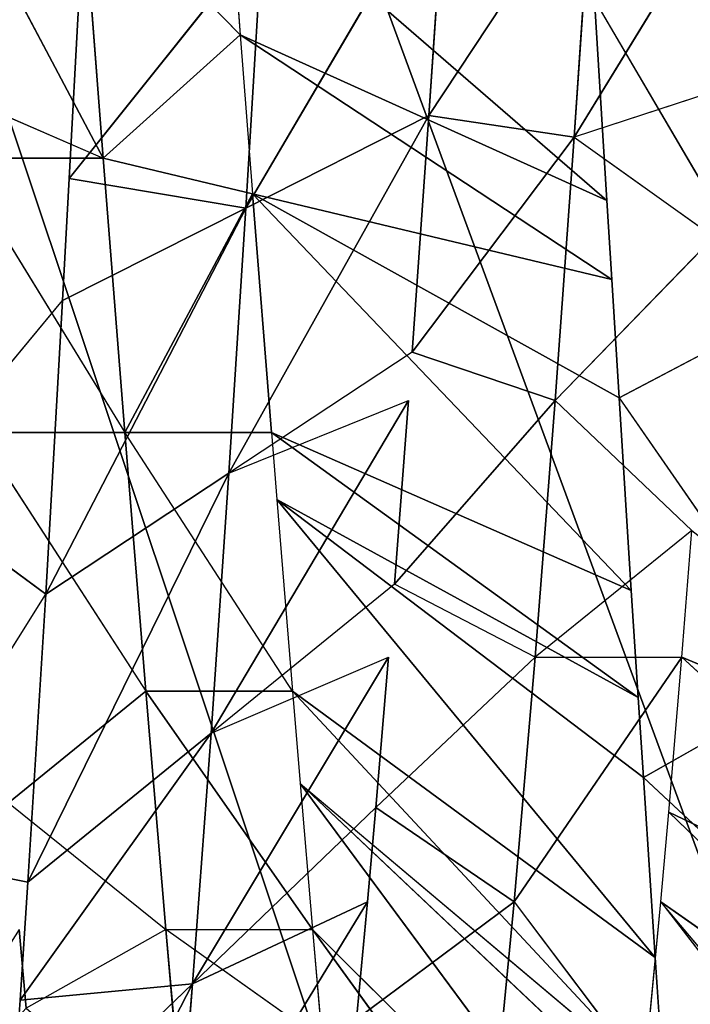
# Model space of a CAD drawing. Extents: x 0 to 40, y 0 to 81.9.
# Tile 249 of 623: x 5.9 to 6.3, y 73.9 to 74.5. Entities that reach past the tile are written whole.
import ezdxf

# ---------------------------------------------------------------- set-up
doc = ezdxf.new("R2010")
doc.units = 0
doc.header["$LTSCALE"] = 25.4
doc.layers.get('0').update_dxf_attribs({"color": 13, "linetype": 'CONTINUOUS'})

# ---------------------------------------------------------------- blocks, each defined once
blk = doc.blocks.new('ICE-TUBE-LED-S-8118_STL')
at = {"color": 0}
for p, q in [((74.29973, 16.30721, 44.26939), (74.28249, 16.22081, 44.27844)), ((74.29973, 16.30721, 44.26939), (74.4543, 16.21019, 44.19752)), ((74.51643, 16.29406, 44.17311), (74.4543, 16.21019, 44.19752)), ((74.51643, 16.29406, 44.17311), (74.62954, 16.20021, 44.1348)), ((74.90759, 16.27821, 47.54398), (74.71461, 16.17592, 47.4948)), ((74.90759, 16.27821, 47.54398), (74.71461, 16.17592, 47.4948)), ((74.75383, 16.26647, 47.50692), (74.71461, 16.17592, 47.4948)), ((74.71461, 16.26342, 47.4948), (74.55077, 16.16298, 47.43146)), ((74.71461, 16.26342, 47.4948), (74.71461, 16.17592, 47.4948)), ((74.55077, 16.25048, 47.43146), (74.39653, 16.15043, 47.35112)), ((74.55077, 16.25048, 47.43146), (74.55077, 16.16298, 47.43146)), ((73.99216, 16.24103, 44.46779), (74.22195, 16.12258, 44.53498)), ((73.99216, 16.24103, 44.46779), (74.22195, 16.12258, 44.53498)), ((74.22195, 16.12258, 44.53498), (74.1169, 16.23195, 44.37735)), ((74.21203, 16.22544, 44.31782), (74.1169, 16.23195, 44.37735)), ((74.22195, 16.12258, 44.53498), (74.1169, 16.23195, 44.37735)), ((74.32986, 16.23237, 47.30927), (74.25434, 16.13848, 47.2559)), ((74.32986, 16.23237, 47.30927), (74.39653, 16.15043, 47.35112)), ((74.25434, 16.22598, 47.2559), (74.20724, 16.22192, 47.21908)), ((74.37147, 16.11144, 44.44569), (74.21203, 16.22544, 44.31782)), ((74.28249, 16.22081, 44.27844), (74.21203, 16.22544, 44.31782)), ((74.37147, 16.11144, 44.44569), (74.21203, 16.22544, 44.31782)), ((74.22195, 16.12258, 44.53498), (74.21203, 16.22544, 44.31782)), ((74.22195, 16.12258, 44.53498), (74.21203, 16.22544, 44.31782)), ((74.25434, 16.13848, 47.2559), (74.20724, 16.22192, 47.21908)), ((74.4543, 16.21019, 44.19752), (74.28249, 16.22081, 44.27844)), ((74.52658, 16.10082, 44.37263), (74.28249, 16.22081, 44.27844)), ((74.4543, 16.21019, 44.19752), (74.28249, 16.22081, 44.27844)), ((74.52658, 16.10082, 44.37263), (74.28249, 16.22081, 44.27844)), ((74.37147, 16.11144, 44.44569), (74.28249, 16.22081, 44.27844)), ((74.37147, 16.11144, 44.44569), (74.28249, 16.22081, 44.27844)), ((74.62954, 16.20021, 44.1348), (74.4543, 16.21019, 44.19752)), ((74.68479, 16.09084, 44.316), (74.4543, 16.21019, 44.19752)), ((74.62954, 16.20021, 44.1348), (74.4543, 16.21019, 44.19752)), ((74.68479, 16.09084, 44.316), (74.4543, 16.21019, 44.19752)), ((74.52658, 16.10082, 44.37263), (74.4543, 16.21019, 44.19752)), ((74.52658, 16.10082, 44.37263), (74.4543, 16.21019, 44.19752)), ((74.62954, 16.20021, 44.1348), (74.68479, 16.09084, 44.316)), ((74.70245, 16.19626, 44.1141), (74.62954, 16.20021, 44.1348)), ((74.62954, 16.20021, 44.1348), (74.68479, 16.09084, 44.316)), ((74.70245, 16.19626, 44.1141), (74.68479, 16.09084, 44.316)), ((74.70245, 16.19626, 44.1141), (74.68479, 16.09084, 44.316)), ((74.70245, 16.19626, 44.1141), (74.84651, 16.08108, 44.27495)), ((74.80865, 16.19046, 44.08933), (74.70245, 16.19626, 44.1141)), ((74.70245, 16.19626, 44.1141), (74.84651, 16.08108, 44.27495)), ((74.88519, 16.18902, 47.53959), (74.71461, 16.17592, 47.4948)), ((74.88519, 16.18902, 47.53959), (74.71461, 16.17592, 47.4948)), ((74.88519, 16.18902, 47.53959), (74.78813, 16.09411, 47.51662)), ((74.55077, 16.16298, 47.43146), (74.71461, 16.17592, 47.4948)), ((74.55077, 16.16298, 47.43146), (74.71461, 16.17592, 47.4948)), ((74.71461, 16.17592, 47.4948), (74.69327, 16.08676, 47.48772)), ((74.71461, 16.17592, 47.4948), (74.78813, 16.09411, 47.51662)), ((74.39653, 16.06293, 47.35112), (74.55077, 16.16298, 47.43146)), ((74.55077, 16.16298, 47.43146), (74.69327, 16.08676, 47.48772)), ((74.55077, 16.16298, 47.43146), (74.69327, 16.08676, 47.48772)), ((74.55077, 16.07548, 47.43146), (74.55077, 16.16298, 47.43146)), ((74.25434, 16.13848, 47.2559), (74.39653, 16.15043, 47.35112)), ((74.25434, 16.13848, 47.2559), (74.39653, 16.15043, 47.35112)), ((74.39653, 16.15043, 47.35112), (74.25434, 16.05097, 47.2559)), ((74.39653, 16.06293, 47.35112), (74.39653, 16.15043, 47.35112)), ((74.25434, 16.13848, 47.2559), (74.12605, 16.1273, 47.14832)), ((74.25434, 16.13848, 47.2559), (74.12605, 16.1273, 47.14832)), ((74.18812, 16.04526, 47.20328), (74.25434, 16.13848, 47.2559)), ((74.25434, 16.13848, 47.2559), (74.25434, 16.05097, 47.2559)), ((74.08054, 16.13408, 44.63981), (74.27086, 16.01819, 44.73185)), ((74.22195, 16.12258, 44.53498), (74.08054, 16.13408, 44.63981)), ((74.22195, 16.12258, 44.53498), (74.08054, 16.13408, 44.63981)), ((74.08054, 16.13408, 44.63981), (74.27086, 16.01819, 44.73185)), ((74.32702, 16.0132, 44.69263), (74.22195, 16.12258, 44.53498)), ((74.22195, 16.12258, 44.53498), (74.41685, 16.0056, 44.63702)), ((74.22195, 16.12258, 44.53498), (74.41685, 16.0056, 44.63702)), ((74.22195, 16.12258, 44.53498), (74.37147, 16.11144, 44.44569)), ((74.22195, 16.12258, 44.53498), (74.27086, 16.01819, 44.73185)), ((74.22195, 16.12258, 44.53498), (74.27086, 16.01819, 44.73185)), ((74.32702, 16.0132, 44.69263), (74.22195, 16.12258, 44.53498)), ((74.22195, 16.12258, 44.53498), (74.37147, 16.11144, 44.44569)), ((74.37147, 16.11144, 44.44569), (74.41685, 16.0056, 44.63702)), ((74.56996, 15.99359, 44.56001), (74.37147, 16.11144, 44.44569)), ((74.37147, 16.11144, 44.44569), (74.52658, 16.10082, 44.37263)), ((74.56996, 15.99359, 44.56001), (74.37147, 16.11144, 44.44569)), ((74.46044, 16.00206, 44.61294), (74.37147, 16.11144, 44.44569)), ((74.37147, 16.11144, 44.44569), (74.52658, 16.10082, 44.37263)), ((74.52658, 16.10082, 44.37263), (74.56996, 15.99359, 44.56001)), ((74.74005, 15.98146, 44.49721), (74.52658, 16.10082, 44.37263)), ((74.52658, 16.10082, 44.37263), (74.68479, 16.09084, 44.316)), ((74.74005, 15.98146, 44.49721), (74.52658, 16.10082, 44.37263)), ((74.59886, 15.99144, 44.54774), (74.52658, 16.10082, 44.37263)), ((74.52658, 16.10082, 44.37263), (74.68479, 16.09084, 44.316)), ((74.68921, 15.87536, 47.88237), (74.88519, 16.10152, 47.53959)), ((74.68921, 15.87536, 47.88237), (74.88519, 16.10152, 47.53959)), ((74.88519, 16.10152, 47.53959), (74.78813, 16.09411, 47.51662)), ((74.64214, 15.87244, 47.869), (74.78813, 16.09411, 47.51662)), ((74.64214, 15.87244, 47.869), (74.78813, 16.09411, 47.51662)), ((74.68921, 15.87536, 47.88237), (74.78813, 16.09411, 47.51662)), ((74.68921, 15.87536, 47.88237), (74.78813, 16.09411, 47.51662)), ((74.78813, 16.09411, 47.51662), (74.69327, 16.08676, 47.48772)), ((74.74005, 15.98146, 44.49721), (74.68479, 16.09084, 44.316)), ((74.68479, 16.09084, 44.316), (74.88787, 15.97147, 44.45987)), ((74.74005, 15.98146, 44.49721), (74.68479, 16.09084, 44.316)), ((74.84651, 16.08108, 44.27495), (74.68479, 16.09084, 44.316)), ((74.84651, 16.08108, 44.27495), (74.68479, 16.09084, 44.316)), ((74.68479, 16.09084, 44.316), (74.88787, 15.97147, 44.45987)), ((74.45653, 15.86071, 47.80339), (74.69327, 16.08676, 47.48772)), ((74.45653, 15.86071, 47.80339), (74.69327, 16.08676, 47.48772)), ((74.69327, 16.08676, 47.48772), (74.55077, 16.07548, 47.43146)), ((74.69327, 16.08676, 47.48772), (74.55077, 16.07548, 47.43146)), ((74.57146, 15.86801, 47.8465), (74.69327, 16.08676, 47.48772)), ((74.57146, 15.86801, 47.8465), (74.69327, 16.08676, 47.48772)), ((74.64214, 15.87244, 47.869), (74.69327, 16.08676, 47.48772)), ((74.64214, 15.87244, 47.869), (74.69327, 16.08676, 47.48772)), ((74.23758, 15.84646, 47.6969), (74.51083, 16.07227, 47.41271)), ((74.23758, 15.84646, 47.6969), (74.51083, 16.07227, 47.41271)), ((74.34503, 15.85352, 47.75339), (74.51083, 16.07227, 47.41271)), ((74.34503, 15.85352, 47.75339), (74.51083, 16.07227, 47.41271)), ((74.39281, 15.85662, 47.77585), (74.55077, 16.07548, 47.43146)), ((74.39281, 15.85662, 47.77585), (74.55077, 16.07548, 47.43146)), ((74.51083, 16.07227, 47.41271), (74.39281, 15.85662, 47.77585)), ((74.51083, 16.07227, 47.41271), (74.39281, 15.85662, 47.77585)), ((74.51083, 16.07227, 47.41271), (74.39653, 16.06293, 47.35112)), ((74.45653, 15.86071, 47.80339), (74.55077, 16.07548, 47.43146)), ((74.45653, 15.86071, 47.80339), (74.55077, 16.07548, 47.43146)), ((74.55077, 16.07548, 47.43146), (74.51083, 16.07227, 47.41271)), ((74.03689, 15.83293, 47.56639), (74.34137, 16.05834, 47.31683)), ((74.03689, 15.83293, 47.56639), (74.34137, 16.05834, 47.31683)), ((74.13471, 15.83959, 47.63439), (74.34137, 16.05834, 47.31683)), ((74.15849, 15.84119, 47.64962), (74.39653, 16.06293, 47.35112)), ((74.15849, 15.84119, 47.64962), (74.39653, 16.06293, 47.35112)), ((74.34137, 16.05834, 47.31683), (74.15849, 15.84119, 47.64962)), ((74.23758, 15.84646, 47.6969), (74.39653, 16.06293, 47.35112)), ((74.23758, 15.84646, 47.6969), (74.39653, 16.06293, 47.35112)), ((74.34137, 16.05834, 47.31683), (74.25434, 16.05097, 47.2559)), ((74.39653, 16.06293, 47.35112), (74.34137, 16.05834, 47.31683)), ((73.9445, 15.82651, 47.49346), (74.25434, 16.05097, 47.2559)), ((73.9445, 15.82651, 47.49346), (74.25434, 16.05097, 47.2559)), ((74.03689, 15.83293, 47.56639), (74.25434, 16.05097, 47.2559)), ((74.03689, 15.83293, 47.56639), (74.25434, 16.05097, 47.2559)), ((74.25434, 16.05097, 47.2559), (74.18812, 16.04526, 47.20328)), ((74.27086, 15.93069, 44.73185), (74.20082, 16.02471, 44.78617)), ((74.20082, 16.02471, 44.78617), (74.27086, 16.01819, 44.73185)), ((74.27086, 16.01819, 44.73185), (74.32702, 16.0132, 44.69263)), ((74.32702, 16.0132, 44.69263), (74.27086, 15.93069, 44.73185)), ((74.32702, 16.0132, 44.69263), (74.41685, 15.9181, 44.63702)), ((74.32702, 16.0132, 44.69263), (74.41685, 16.0056, 44.63702)), ((74.41685, 15.9181, 44.63702), (74.46044, 16.00206, 44.61294)), ((74.56996, 15.90609, 44.56001), (74.46044, 16.00206, 44.61294)), ((74.46044, 16.00206, 44.61294), (74.56996, 15.99359, 44.56001)), ((74.59886, 15.99144, 44.54774), (74.56996, 15.90609, 44.56001)), ((74.59886, 15.99144, 44.54774), (74.72708, 15.89485, 44.50122)), ((74.59886, 15.99144, 44.54774), (74.72708, 15.89485, 44.50122)), ((74.59886, 15.99144, 44.54774), (74.74005, 15.98146, 44.49721)), ((74.59886, 15.99144, 44.54774), (74.74005, 15.98146, 44.49721)), ((74.72708, 15.89485, 44.50122), (74.74005, 15.98146, 44.49721)), ((74.72708, 15.89485, 44.50122), (74.74005, 15.98146, 44.49721)), ((74.88787, 15.88397, 44.45987), (74.74005, 15.98146, 44.49721)), ((74.74005, 15.98146, 44.49721), (74.88787, 15.97147, 44.45987)), ((74.88787, 15.88397, 44.45987), (74.74005, 15.98146, 44.49721)), ((74.74005, 15.98146, 44.49721), (74.88787, 15.97147, 44.45987)), ((74.13501, 15.94366, 44.84338), (74.27086, 15.93069, 44.73185)), ((74.13501, 15.94366, 44.84338), (74.27086, 15.93069, 44.73185)), ((74.27086, 15.93069, 44.73185), (74.16769, 15.85291, 44.81417)), ((74.41685, 15.9181, 44.63702), (74.27086, 15.93069, 44.73185)), ((74.41685, 15.9181, 44.63702), (74.27086, 15.93069, 44.73185)), ((74.27086, 15.93069, 44.73185), (74.41685, 15.8306, 44.63702)), ((74.49245, 15.82453, 44.59639), (74.41685, 15.9181, 44.63702)), ((74.41685, 15.9181, 44.63702), (74.56996, 15.90609, 44.56001)), ((74.41685, 15.9181, 44.63702), (74.41685, 15.8306, 44.63702)), ((74.41685, 15.9181, 44.63702), (74.56996, 15.90609, 44.56001)), ((74.49245, 15.82453, 44.59639), (74.56996, 15.90609, 44.56001)), ((74.72708, 15.89485, 44.50122), (74.56996, 15.90609, 44.56001)), ((74.72708, 15.89485, 44.50122), (74.56996, 15.90609, 44.56001)), ((74.56996, 15.90609, 44.56001), (74.66758, 15.81149, 44.52125)), ((74.72708, 15.89485, 44.50122), (74.66758, 15.81149, 44.52125)), ((74.88787, 15.79647, 44.45987), (74.72708, 15.89485, 44.50122)), ((74.72708, 15.89485, 44.50122), (74.88787, 15.88397, 44.45987)), ((74.88787, 15.79647, 44.45987), (74.72708, 15.89485, 44.50122)), ((74.75642, 15.80536, 44.49232), (74.72708, 15.89485, 44.50122)), ((74.72708, 15.89485, 44.50122), (74.88787, 15.88397, 44.45987)), ((74.80905, 15.88273, 47.91075), (74.64212, 15.78494, 47.869)), ((74.80905, 15.88273, 47.91075), (74.68921, 15.87536, 47.88237)), ((74.64214, 15.87244, 47.869), (74.57146, 15.86801, 47.8465)), ((74.68921, 15.87536, 47.88237), (74.64214, 15.87244, 47.869)), ((74.57146, 15.86801, 47.8465), (74.43256, 15.77168, 47.79335)), ((74.57146, 15.86801, 47.8465), (74.45653, 15.86071, 47.80339)), ((74.57146, 15.86801, 47.8465), (74.61618, 15.78332, 47.86108)), ((74.45653, 15.86071, 47.80339), (74.39281, 15.85662, 47.77585)), ((74.16769, 15.85291, 44.81417), (74.27086, 15.84319, 44.73185)), ((74.34503, 15.85352, 47.75339), (74.23758, 15.84646, 47.6969)), ((74.34503, 15.85352, 47.75339), (74.258, 15.76031, 47.7083)), ((74.39281, 15.85662, 47.77585), (74.34503, 15.85352, 47.75339)), ((74.34503, 15.85352, 47.75339), (74.39281, 15.76912, 47.77585)), ((74.23758, 15.84646, 47.6969), (74.15849, 15.84119, 47.64962)), ((74.27086, 15.84319, 44.73185), (73.99216, 15.62853, 44.46779)), ((74.01427, 15.62687, 44.45065), (74.27086, 15.84319, 44.73185)), ((74.11359, 15.61968, 44.37955), (74.27086, 15.84319, 44.73185)), ((74.11359, 15.61968, 44.37955), (74.27086, 15.84319, 44.73185)), ((74.27086, 15.84319, 44.73185), (74.32436, 15.83843, 44.6944)), ((74.11359, 15.61968, 44.37955), (74.32436, 15.83843, 44.6944)), ((74.11359, 15.61968, 44.37955), (74.32436, 15.83843, 44.6944)), ((74.21647, 15.61264, 44.31523), (74.32436, 15.83843, 44.6944)), ((74.21647, 15.61264, 44.31523), (74.32436, 15.83843, 44.6944)), ((74.32436, 15.83843, 44.6944), (74.41685, 15.8306, 44.63702)), ((74.21647, 15.61264, 44.31523), (74.41685, 15.8306, 44.63702)), ((74.21647, 15.61264, 44.31523), (74.41685, 15.8306, 44.63702)), ((74.32222, 15.60578, 44.25789), (74.41685, 15.8306, 44.63702)), ((74.32222, 15.60578, 44.25789), (74.41685, 15.8306, 44.63702)), ((74.41685, 15.8306, 44.63702), (74.49245, 15.82453, 44.59639))]:
    blk.add_line(p, q, dxfattribs=at)
mesh = blk.add_polyface(dxfattribs=at)
corners = [(81.99833, 18.65613, 0), (32.39832, 18.53461, 0), (32.39832, 18.65613, 0), (33.41051, 17.76106, 0), (34.4478, 16.85461, 0), (35.42089, 15.87956, 0), (36.32527, 14.84046, 0), (37.15673, 13.74214, 0), (37.91139, 12.58971, 0), (38.58575, 11.38851, 0), (39.17668, 10.14416, 0), (39.68142, 8.86242, 0), (40.09764, 7.54925, 0), (40.42338, 6.21078, 0), (40.65715, 4.85321, 0), (40.79784, 3.48288, 0), (40.84481, 2.10613, 0), (81.99833, -14.44387, 0), (33.41051, -13.5488, 0), (32.39832, -14.44387, 0), (32.39832, -14.32234, 0), (34.4478, -12.64234, 0), (35.42089, -11.6673, 0), (36.32527, -10.6282, 0), (37.15673, -9.52987, 0), (37.91139, -8.37744, 0), (38.58575, -7.17625, 0), (39.17668, -5.93189, 0), (39.68142, -4.65015, 0), (40.09764, -3.33699, 0), (40.42338, -1.99851, 0), (40.65715, -0.64095, 0), (40.79784, 0.72939, 0)]
mesh.append_faces([[corners[k] for k in face] for face in [(0, 1, 2), (18, 19, 20)]], dxfattribs={"vtx0": -1, "color": 0})
mesh.append_faces([[corners[k] for k in face] for face in [(1, 0, 3), (3, 0, 4), (4, 0, 5), (5, 0, 6), (6, 0, 7), (7, 0, 8), (8, 0, 9), (9, 0, 10), (10, 0, 11), (11, 0, 12), (12, 0, 13), (13, 0, 14), (14, 0, 15), (15, 0, 16), (19, 18, 17)]], dxfattribs={"vtx0": -1, "vtx1": -1, "color": 0})
mesh.append_faces([[corners[k] for k in face] for face in [(16, 0, 17), (17, 18, 21), (17, 21, 22), (17, 22, 23), (17, 23, 24), (17, 24, 25), (17, 25, 26), (17, 26, 27), (17, 27, 28), (17, 28, 29), (17, 29, 30), (17, 30, 31), (17, 31, 32), (17, 32, 16)]], dxfattribs={"vtx0": -1, "vtx2": -1, "color": 0})
mesh = blk.add_polyface(dxfattribs=at)
corners = [(81.99833, -14.44387, 92), (32.39832, -14.32234, 92), (32.39832, -14.44387, 92), (33.41051, -13.5488, 92), (34.4478, -12.64234, 92), (35.42089, -11.6673, 92), (36.32527, -10.6282, 92), (37.15673, -9.52987, 92), (37.91139, -8.37744, 92), (38.58575, -7.17625, 92), (39.17668, -5.93189, 92), (39.68142, -4.65015, 92), (40.09764, -3.33699, 92), (40.42338, -1.99851, 92), (40.65715, -0.64095, 92), (40.79784, 0.72939, 92), (40.84481, 2.10613, 92), (33.41051, 17.76106, 92), (32.39832, 18.65613, 92), (32.39832, 18.53461, 92), (81.99833, 18.65613, 92), (34.4478, 16.85461, 92), (35.42089, 15.87956, 92), (36.32527, 14.84046, 92), (37.15673, 13.74214, 92), (37.91139, 12.58971, 92), (38.58575, 11.38851, 92), (39.17668, 10.14416, 92), (39.68142, 8.86242, 92), (40.09764, 7.54925, 92), (40.42338, 6.21078, 92), (40.65715, 4.85321, 92), (40.79784, 3.48288, 92)]
mesh.append_faces([[corners[k] for k in face] for face in [(0, 1, 2), (17, 18, 19)]], dxfattribs={"vtx0": -1, "color": 0})
mesh.append_faces([[corners[k] for k in face] for face in [(1, 0, 3), (3, 0, 4), (4, 0, 5), (5, 0, 6), (6, 0, 7), (7, 0, 8), (8, 0, 9), (9, 0, 10), (10, 0, 11), (11, 0, 12), (12, 0, 13), (13, 0, 14), (14, 0, 15), (15, 0, 16), (18, 17, 20), (20, 16, 0)]], dxfattribs={"vtx0": -1, "vtx1": -1, "color": 0})
mesh.append_faces([[corners[k] for k in face] for face in [(20, 17, 21), (20, 21, 22), (20, 22, 23), (20, 23, 24), (20, 24, 25), (20, 25, 26), (20, 26, 27), (20, 27, 28), (20, 28, 29), (20, 29, 30), (20, 30, 31), (20, 31, 32), (20, 32, 16)]], dxfattribs={"vtx0": -1, "vtx2": -1, "color": 0})
mesh = blk.add_polyface(dxfattribs=at)
corners = [(82.19833, -12.64387, 2), (64.19833, 16.85613, 2), (64.19833, -12.64387, 2), (82.19833, 16.85613, 2)]
mesh.append_faces([[corners[k] for k in face] for face in [(0, 1, 2), (1, 0, 3)]], dxfattribs={"vtx0": -1, "color": 0})
mesh = blk.add_polyface(dxfattribs=at)
corners = [(64.19833, 16.85613, 90), (82.19833, -12.64387, 90), (64.19833, -12.64387, 90), (82.19833, 16.85613, 90)]
mesh.append_faces([[corners[k] for k in face] for face in [(0, 1, 2), (1, 0, 3)]], dxfattribs={"vtx0": -1, "color": 0})
mesh = blk.add_polyface(dxfattribs=at)
corners = [(74.08774, 16.3313, 47.36607), (74.20724, 16.22192, 47.21908), (74.25434, 16.22598, 47.2559)]
mesh.append_faces([[corners[k] for k in face] for face in [(0, 1, 2)]], dxfattribs={"color": 0})
mesh = blk.add_polyface(dxfattribs=at)
corners = [(74.4543, 16.21019, 44.19752), (74.28249, 16.22081, 44.27844), (74.29973, 16.30721, 44.26939)]
mesh.append_faces([[corners[k] for k in face] for face in [(0, 1, 2)]], dxfattribs={"color": 0})
mesh = blk.add_polyface(dxfattribs=at)
corners = [(74.62954, 16.20021, 44.1348), (74.4543, 16.21019, 44.19752), (74.51643, 16.29406, 44.17311)]
mesh.append_faces([[corners[k] for k in face] for face in [(0, 1, 2)]], dxfattribs={"color": 0})
mesh = blk.add_polyface(dxfattribs=at)
corners = [(74.90759, 16.27821, 47.54398), (74.71461, 16.17592, 47.4948), (74.88519, 16.18902, 47.53959)]
mesh.append_faces([[corners[k] for k in face] for face in [(0, 1, 2)]], dxfattribs={"color": 0})
mesh = blk.add_polyface(dxfattribs=at)
corners = [(74.90759, 16.27821, 47.54398), (74.75383, 16.26647, 47.50692), (74.71461, 16.17592, 47.4948)]
mesh.append_faces([[corners[k] for k in face] for face in [(0, 1, 2)]], dxfattribs={"color": 0})
mesh = blk.add_polyface(dxfattribs=at)
corners = [(74.71461, 16.26342, 47.4948), (74.55077, 16.16298, 47.43146), (74.71461, 16.17592, 47.4948)]
mesh.append_faces([[corners[k] for k in face] for face in [(0, 1, 2)]], dxfattribs={"color": 0})
mesh = blk.add_polyface(dxfattribs=at)
corners = [(74.55077, 16.16298, 47.43146), (74.39653, 16.15043, 47.35112), (74.39653, 16.06293, 47.35112), (74.55077, 16.25048, 47.43146)]
mesh.append_faces([[corners[k] for k in face] for face in [(0, 1, 2), (1, 0, 3)]], dxfattribs={"vtx0": -1, "color": 0})
mesh = blk.add_polyface(dxfattribs=at)
corners = [(74.08054, 16.13408, 44.63981), (73.99216, 16.24103, 44.46779), (74.22195, 16.12258, 44.53498)]
mesh.append_faces([[corners[k] for k in face] for face in [(0, 1, 2)]], dxfattribs={"color": 0})
mesh = blk.add_polyface(dxfattribs=at)
corners = [(74.22195, 16.12258, 44.53498), (73.99216, 16.24103, 44.46779), (74.1169, 16.23195, 44.37735)]
mesh.append_faces([[corners[k] for k in face] for face in [(0, 1, 2)]], dxfattribs={"color": 0})
mesh = blk.add_polyface(dxfattribs=at)
corners = [(74.22195, 16.12258, 44.53498), (74.1169, 16.23195, 44.37735), (74.21203, 16.22544, 44.31782)]
mesh.append_faces([[corners[k] for k in face] for face in [(0, 1, 2)]], dxfattribs={"color": 0})
mesh = blk.add_polyface(dxfattribs=at)
corners = [(74.39653, 16.15043, 47.35112), (74.32986, 16.23237, 47.30927), (74.25434, 16.13848, 47.2559)]
mesh.append_faces([[corners[k] for k in face] for face in [(0, 1, 2)]], dxfattribs={"color": 0})
mesh = blk.add_polyface(dxfattribs=at)
corners = [(74.37147, 16.11144, 44.44569), (74.21203, 16.22544, 44.31782), (74.28249, 16.22081, 44.27844)]
mesh.append_faces([[corners[k] for k in face] for face in [(0, 1, 2)]], dxfattribs={"color": 0})
mesh = blk.add_polyface(dxfattribs=at)
corners = [(74.22195, 16.12258, 44.53498), (74.21203, 16.22544, 44.31782), (74.37147, 16.11144, 44.44569)]
mesh.append_faces([[corners[k] for k in face] for face in [(0, 1, 2)]], dxfattribs={"color": 0})
mesh = blk.add_polyface(dxfattribs=at)
corners = [(74.25434, 16.13848, 47.2559), (74.20724, 16.22192, 47.21908), (74.12605, 16.1273, 47.14832)]
mesh.append_faces([[corners[k] for k in face] for face in [(0, 1, 2)]], dxfattribs={"color": 0})
mesh = blk.add_polyface(dxfattribs=at)
corners = [(74.52658, 16.10082, 44.37263), (74.28249, 16.22081, 44.27844), (74.4543, 16.21019, 44.19752)]
mesh.append_faces([[corners[k] for k in face] for face in [(0, 1, 2)]], dxfattribs={"color": 0})
mesh = blk.add_polyface(dxfattribs=at)
corners = [(74.37147, 16.11144, 44.44569), (74.28249, 16.22081, 44.27844), (74.52658, 16.10082, 44.37263)]
mesh.append_faces([[corners[k] for k in face] for face in [(0, 1, 2)]], dxfattribs={"color": 0})
mesh = blk.add_polyface(dxfattribs=at)
corners = [(74.68479, 16.09084, 44.316), (74.4543, 16.21019, 44.19752), (74.62954, 16.20021, 44.1348)]
mesh.append_faces([[corners[k] for k in face] for face in [(0, 1, 2)]], dxfattribs={"color": 0})
mesh = blk.add_polyface(dxfattribs=at)
corners = [(74.52658, 16.10082, 44.37263), (74.4543, 16.21019, 44.19752), (74.68479, 16.09084, 44.316)]
mesh.append_faces([[corners[k] for k in face] for face in [(0, 1, 2)]], dxfattribs={"color": 0})
mesh = blk.add_polyface(dxfattribs=at)
corners = [(74.68479, 16.09084, 44.316), (74.62954, 16.20021, 44.1348), (74.70245, 16.19626, 44.1141)]
mesh.append_faces([[corners[k] for k in face] for face in [(0, 1, 2)]], dxfattribs={"color": 0})
mesh = blk.add_polyface(dxfattribs=at)
corners = [(74.68479, 16.09084, 44.316), (74.70245, 16.19626, 44.1141), (74.84651, 16.08108, 44.27495)]
mesh.append_faces([[corners[k] for k in face] for face in [(0, 1, 2)]], dxfattribs={"color": 0})
mesh = blk.add_polyface(dxfattribs=at)
corners = [(74.84651, 16.08108, 44.27495), (74.70245, 16.19626, 44.1141), (74.80865, 16.19046, 44.08933)]
mesh.append_faces([[corners[k] for k in face] for face in [(0, 1, 2)]], dxfattribs={"color": 0})
mesh = blk.add_polyface(dxfattribs=at)
corners = [(74.88519, 16.18902, 47.53959), (74.71461, 16.17592, 47.4948), (74.78813, 16.09411, 47.51662)]
mesh.append_faces([[corners[k] for k in face] for face in [(0, 1, 2)]], dxfattribs={"color": 0})
mesh = blk.add_polyface(dxfattribs=at)
corners = [(74.71461, 16.17592, 47.4948), (74.55077, 16.16298, 47.43146), (74.69327, 16.08676, 47.48772)]
mesh.append_faces([[corners[k] for k in face] for face in [(0, 1, 2)]], dxfattribs={"color": 0})
mesh = blk.add_polyface(dxfattribs=at)
corners = [(74.69327, 16.08676, 47.48772), (74.55077, 16.16298, 47.43146), (74.55077, 16.07548, 47.43146)]
mesh.append_faces([[corners[k] for k in face] for face in [(0, 1, 2)]], dxfattribs={"color": 0})
mesh = blk.add_polyface(dxfattribs=at)
corners = [(74.39653, 16.15043, 47.35112), (74.25434, 16.13848, 47.2559), (74.25434, 16.05097, 47.2559)]
mesh.append_faces([[corners[k] for k in face] for face in [(0, 1, 2)]], dxfattribs={"color": 0})
mesh = blk.add_polyface(dxfattribs=at)
corners = [(74.25434, 16.13848, 47.2559), (74.12605, 16.1273, 47.14832), (74.18812, 16.04526, 47.20328)]
mesh.append_faces([[corners[k] for k in face] for face in [(0, 1, 2)]], dxfattribs={"color": 0})
mesh = blk.add_polyface(dxfattribs=at)
corners = [(74.20082, 16.02471, 44.78617), (74.08054, 16.13408, 44.63981), (74.27086, 16.01819, 44.73185)]
mesh.append_faces([[corners[k] for k in face] for face in [(0, 1, 2)]], dxfattribs={"color": 0})
mesh = blk.add_polyface(dxfattribs=at)
corners = [(74.27086, 16.01819, 44.73185), (74.08054, 16.13408, 44.63981), (74.22195, 16.12258, 44.53498)]
mesh.append_faces([[corners[k] for k in face] for face in [(0, 1, 2)]], dxfattribs={"color": 0})
mesh = blk.add_polyface(dxfattribs=at)
corners = [(74.32702, 16.0132, 44.69263), (74.22195, 16.12258, 44.53498), (74.41685, 16.0056, 44.63702)]
mesh.append_faces([[corners[k] for k in face] for face in [(0, 1, 2)]], dxfattribs={"color": 0})
mesh = blk.add_polyface(dxfattribs=at)
corners = [(74.41685, 16.0056, 44.63702), (74.22195, 16.12258, 44.53498), (74.37147, 16.11144, 44.44569)]
mesh.append_faces([[corners[k] for k in face] for face in [(0, 1, 2)]], dxfattribs={"color": 0})
mesh = blk.add_polyface(dxfattribs=at)
corners = [(74.27086, 16.01819, 44.73185), (74.22195, 16.12258, 44.53498), (74.32702, 16.0132, 44.69263)]
mesh.append_faces([[corners[k] for k in face] for face in [(0, 1, 2)]], dxfattribs={"color": 0})
mesh = blk.add_polyface(dxfattribs=at)
corners = [(74.56996, 15.99359, 44.56001), (74.37147, 16.11144, 44.44569), (74.52658, 16.10082, 44.37263)]
mesh.append_faces([[corners[k] for k in face] for face in [(0, 1, 2)]], dxfattribs={"color": 0})
mesh = blk.add_polyface(dxfattribs=at)
corners = [(74.46044, 16.00206, 44.61294), (74.37147, 16.11144, 44.44569), (74.56996, 15.99359, 44.56001)]
mesh.append_faces([[corners[k] for k in face] for face in [(0, 1, 2)]], dxfattribs={"color": 0})
mesh = blk.add_polyface(dxfattribs=at)
corners = [(74.74005, 15.98146, 44.49721), (74.52658, 16.10082, 44.37263), (74.68479, 16.09084, 44.316)]
mesh.append_faces([[corners[k] for k in face] for face in [(0, 1, 2)]], dxfattribs={"color": 0})
mesh = blk.add_polyface(dxfattribs=at)
corners = [(74.59886, 15.99144, 44.54774), (74.52658, 16.10082, 44.37263), (74.74005, 15.98146, 44.49721)]
mesh.append_faces([[corners[k] for k in face] for face in [(0, 1, 2)]], dxfattribs={"color": 0})
mesh = blk.add_polyface(dxfattribs=at)
corners = [(74.68921, 15.87536, 47.88237), (74.88519, 16.10152, 47.53959), (74.78813, 16.09411, 47.51662)]
mesh.append_faces([[corners[k] for k in face] for face in [(0, 1, 2)]], dxfattribs={"color": 0})
mesh = blk.add_polyface(dxfattribs=at)
corners = [(74.80905, 15.88273, 47.91075), (74.88519, 16.10152, 47.53959), (74.68921, 15.87536, 47.88237)]
mesh.append_faces([[corners[k] for k in face] for face in [(0, 1, 2)]], dxfattribs={"color": 0})
mesh = blk.add_polyface(dxfattribs=at)
corners = [(74.64214, 15.87244, 47.869), (74.78813, 16.09411, 47.51662), (74.69327, 16.08676, 47.48772)]
mesh.append_faces([[corners[k] for k in face] for face in [(0, 1, 2)]], dxfattribs={"color": 0})
mesh = blk.add_polyface(dxfattribs=at)
corners = [(74.68921, 15.87536, 47.88237), (74.78813, 16.09411, 47.51662), (74.64214, 15.87244, 47.869)]
mesh.append_faces([[corners[k] for k in face] for face in [(0, 1, 2)]], dxfattribs={"color": 0})
mesh = blk.add_polyface(dxfattribs=at)
corners = [(74.74005, 15.98146, 44.49721), (74.68479, 16.09084, 44.316), (74.88787, 15.97147, 44.45987)]
mesh.append_faces([[corners[k] for k in face] for face in [(0, 1, 2)]], dxfattribs={"color": 0})
mesh = blk.add_polyface(dxfattribs=at)
corners = [(74.88787, 15.97147, 44.45987), (74.68479, 16.09084, 44.316), (74.84651, 16.08108, 44.27495)]
mesh.append_faces([[corners[k] for k in face] for face in [(0, 1, 2)]], dxfattribs={"color": 0})
mesh = blk.add_polyface(dxfattribs=at)
corners = [(74.45653, 15.86071, 47.80339), (74.69327, 16.08676, 47.48772), (74.55077, 16.07548, 47.43146)]
mesh.append_faces([[corners[k] for k in face] for face in [(0, 1, 2)]], dxfattribs={"color": 0})
mesh = blk.add_polyface(dxfattribs=at)
corners = [(74.57146, 15.86801, 47.8465), (74.69327, 16.08676, 47.48772), (74.45653, 15.86071, 47.80339)]
mesh.append_faces([[corners[k] for k in face] for face in [(0, 1, 2)]], dxfattribs={"color": 0})
mesh = blk.add_polyface(dxfattribs=at)
corners = [(74.64214, 15.87244, 47.869), (74.69327, 16.08676, 47.48772), (74.57146, 15.86801, 47.8465)]
mesh.append_faces([[corners[k] for k in face] for face in [(0, 1, 2)]], dxfattribs={"color": 0})
mesh = blk.add_polyface(dxfattribs=at)
corners = [(74.23758, 15.84646, 47.6969), (74.51083, 16.07227, 47.41271), (74.39653, 16.06293, 47.35112)]
mesh.append_faces([[corners[k] for k in face] for face in [(0, 1, 2)]], dxfattribs={"color": 0})
mesh = blk.add_polyface(dxfattribs=at)
corners = [(74.34503, 15.85352, 47.75339), (74.51083, 16.07227, 47.41271), (74.23758, 15.84646, 47.6969)]
mesh.append_faces([[corners[k] for k in face] for face in [(0, 1, 2)]], dxfattribs={"color": 0})
mesh = blk.add_polyface(dxfattribs=at)
corners = [(74.39281, 15.85662, 47.77585), (74.51083, 16.07227, 47.41271), (74.34503, 15.85352, 47.75339)]
mesh.append_faces([[corners[k] for k in face] for face in [(0, 1, 2)]], dxfattribs={"color": 0})
mesh = blk.add_polyface(dxfattribs=at)
corners = [(74.39281, 15.85662, 47.77585), (74.55077, 16.07548, 47.43146), (74.51083, 16.07227, 47.41271)]
mesh.append_faces([[corners[k] for k in face] for face in [(0, 1, 2)]], dxfattribs={"color": 0})
mesh = blk.add_polyface(dxfattribs=at)
corners = [(74.45653, 15.86071, 47.80339), (74.55077, 16.07548, 47.43146), (74.39281, 15.85662, 47.77585)]
mesh.append_faces([[corners[k] for k in face] for face in [(0, 1, 2)]], dxfattribs={"color": 0})
mesh = blk.add_polyface(dxfattribs=at)
corners = [(74.03689, 15.83293, 47.56639), (74.34137, 16.05834, 47.31683), (74.25434, 16.05097, 47.2559)]
mesh.append_faces([[corners[k] for k in face] for face in [(0, 1, 2)]], dxfattribs={"color": 0})
mesh = blk.add_polyface(dxfattribs=at)
corners = [(74.13471, 15.83959, 47.63439), (74.34137, 16.05834, 47.31683), (74.03689, 15.83293, 47.56639)]
mesh.append_faces([[corners[k] for k in face] for face in [(0, 1, 2)]], dxfattribs={"color": 0})
mesh = blk.add_polyface(dxfattribs=at)
corners = [(74.15849, 15.84119, 47.64962), (74.39653, 16.06293, 47.35112), (74.34137, 16.05834, 47.31683)]
mesh.append_faces([[corners[k] for k in face] for face in [(0, 1, 2)]], dxfattribs={"color": 0})
mesh = blk.add_polyface(dxfattribs=at)
corners = [(74.23758, 15.84646, 47.6969), (74.39653, 16.06293, 47.35112), (74.15849, 15.84119, 47.64962)]
mesh.append_faces([[corners[k] for k in face] for face in [(0, 1, 2)]], dxfattribs={"color": 0})
mesh = blk.add_polyface(dxfattribs=at)
corners = [(73.9445, 15.82651, 47.49346), (74.25434, 16.05097, 47.2559), (74.18812, 16.04526, 47.20328)]
mesh.append_faces([[corners[k] for k in face] for face in [(0, 1, 2)]], dxfattribs={"color": 0})
mesh = blk.add_polyface(dxfattribs=at)
corners = [(74.03689, 15.83293, 47.56639), (74.25434, 16.05097, 47.2559), (73.9445, 15.82651, 47.49346)]
mesh.append_faces([[corners[k] for k in face] for face in [(0, 1, 2)]], dxfattribs={"color": 0})
mesh = blk.add_polyface(dxfattribs=at)
corners = [(74.27086, 15.93069, 44.73185), (74.13501, 15.94366, 44.84338), (74.20082, 16.02471, 44.78617)]
mesh.append_faces([[corners[k] for k in face] for face in [(0, 1, 2)]], dxfattribs={"color": 0})
mesh = blk.add_polyface(dxfattribs=at)
corners = [(74.41685, 15.9181, 44.63702), (74.27086, 15.93069, 44.73185), (74.32702, 16.0132, 44.69263)]
mesh.append_faces([[corners[k] for k in face] for face in [(0, 1, 2)]], dxfattribs={"color": 0})
mesh = blk.add_polyface(dxfattribs=at)
corners = [(74.56996, 15.90609, 44.56001), (74.41685, 15.9181, 44.63702), (74.46044, 16.00206, 44.61294)]
mesh.append_faces([[corners[k] for k in face] for face in [(0, 1, 2)]], dxfattribs={"color": 0})
mesh = blk.add_polyface(dxfattribs=at)
corners = [(74.72708, 15.89485, 44.50122), (74.56996, 15.90609, 44.56001), (74.59886, 15.99144, 44.54774)]
mesh.append_faces([[corners[k] for k in face] for face in [(0, 1, 2)]], dxfattribs={"color": 0})
mesh = blk.add_polyface(dxfattribs=at)
corners = [(74.74005, 15.98146, 44.49721), (74.72708, 15.89485, 44.50122), (74.59886, 15.99144, 44.54774)]
mesh.append_faces([[corners[k] for k in face] for face in [(0, 1, 2)]], dxfattribs={"color": 0})
mesh = blk.add_polyface(dxfattribs=at)
corners = [(74.88787, 15.88397, 44.45987), (74.72708, 15.89485, 44.50122), (74.74005, 15.98146, 44.49721)]
mesh.append_faces([[corners[k] for k in face] for face in [(0, 1, 2)]], dxfattribs={"color": 0})
mesh = blk.add_polyface(dxfattribs=at)
corners = [(74.88787, 15.88397, 44.45987), (74.74005, 15.98146, 44.49721), (74.88787, 15.97147, 44.45987)]
mesh.append_faces([[corners[k] for k in face] for face in [(0, 1, 2)]], dxfattribs={"color": 0})
mesh = blk.add_polyface(dxfattribs=at)
corners = [(74.27086, 15.93069, 44.73185), (74.16769, 15.85291, 44.81417), (74.13501, 15.94366, 44.84338)]
mesh.append_faces([[corners[k] for k in face] for face in [(0, 1, 2)]], dxfattribs={"color": 0})
mesh = blk.add_polyface(dxfattribs=at)
corners = [(74.41685, 15.8306, 44.63702), (74.27086, 15.93069, 44.73185), (74.41685, 15.9181, 44.63702)]
mesh.append_faces([[corners[k] for k in face] for face in [(0, 1, 2)]], dxfattribs={"color": 0})
mesh = blk.add_polyface(dxfattribs=at)
corners = [(74.56996, 15.90609, 44.56001), (74.49245, 15.82453, 44.59639), (74.41685, 15.9181, 44.63702)]
mesh.append_faces([[corners[k] for k in face] for face in [(0, 1, 2)]], dxfattribs={"color": 0})
mesh = blk.add_polyface(dxfattribs=at)
corners = [(74.72708, 15.89485, 44.50122), (74.66758, 15.81149, 44.52125), (74.56996, 15.90609, 44.56001)]
mesh.append_faces([[corners[k] for k in face] for face in [(0, 1, 2)]], dxfattribs={"color": 0})
mesh = blk.add_polyface(dxfattribs=at)
corners = [(74.88787, 15.79647, 44.45987), (74.72708, 15.89485, 44.50122), (74.88787, 15.88397, 44.45987)]
mesh.append_faces([[corners[k] for k in face] for face in [(0, 1, 2)]], dxfattribs={"color": 0})
mesh = blk.add_polyface(dxfattribs=at)
corners = [(74.88787, 15.79647, 44.45987), (74.75642, 15.80536, 44.49232), (74.72708, 15.89485, 44.50122)]
mesh.append_faces([[corners[k] for k in face] for face in [(0, 1, 2)]], dxfattribs={"color": 0})
mesh = blk.add_polyface(dxfattribs=at)
corners = [(74.80905, 15.88273, 47.91075), (74.64212, 15.78494, 47.869), (74.80625, 15.79506, 47.91018)]
mesh.append_faces([[corners[k] for k in face] for face in [(0, 1, 2)]], dxfattribs={"color": 0})
mesh = blk.add_polyface(dxfattribs=at)
corners = [(74.61618, 15.78332, 47.86108), (74.57146, 15.86801, 47.8465), (74.43256, 15.77168, 47.79335)]
mesh.append_faces([[corners[k] for k in face] for face in [(0, 1, 2)]], dxfattribs={"color": 0})
mesh = blk.add_polyface(dxfattribs=at)
corners = [(74.16769, 15.85291, 44.81417), (74.27086, 15.84319, 44.73185), (73.99216, 15.62853, 44.46779)]
mesh.append_faces([[corners[k] for k in face] for face in [(0, 1, 2)]], dxfattribs={"color": 0})
mesh = blk.add_polyface(dxfattribs=at)
corners = [(74.39281, 15.76912, 47.77585), (74.34503, 15.85352, 47.75339), (74.258, 15.76031, 47.7083)]
mesh.append_faces([[corners[k] for k in face] for face in [(0, 1, 2)]], dxfattribs={"color": 0})
mesh = blk.add_polyface(dxfattribs=at)
corners = [(74.27086, 15.84319, 44.73185), (74.11359, 15.61968, 44.37955), (74.01427, 15.62687, 44.45065)]
mesh.append_faces([[corners[k] for k in face] for face in [(0, 1, 2)]], dxfattribs={"color": 0})
mesh = blk.add_polyface(dxfattribs=at)
corners = [(74.27086, 15.84319, 44.73185), (74.32436, 15.83843, 44.6944), (74.11359, 15.61968, 44.37955)]
mesh.append_faces([[corners[k] for k in face] for face in [(0, 1, 2)]], dxfattribs={"color": 0})
mesh = blk.add_polyface(dxfattribs=at)
corners = [(74.32436, 15.83843, 44.6944), (74.21647, 15.61264, 44.31523), (74.11359, 15.61968, 44.37955)]
mesh.append_faces([[corners[k] for k in face] for face in [(0, 1, 2)]], dxfattribs={"color": 0})
mesh = blk.add_polyface(dxfattribs=at)
corners = [(74.32436, 15.83843, 44.6944), (74.41685, 15.8306, 44.63702), (74.21647, 15.61264, 44.31523)]
mesh.append_faces([[corners[k] for k in face] for face in [(0, 1, 2)]], dxfattribs={"color": 0})
mesh = blk.add_polyface(dxfattribs=at)
corners = [(74.41685, 15.8306, 44.63702), (74.32222, 15.60578, 44.25789), (74.21647, 15.61264, 44.31523)]
mesh.append_faces([[corners[k] for k in face] for face in [(0, 1, 2)]], dxfattribs={"color": 0})
mesh = blk.add_polyface(dxfattribs=at)
corners = [(74.41685, 15.8306, 44.63702), (74.49245, 15.82453, 44.59639), (74.32222, 15.60578, 44.25789)]
mesh.append_faces([[corners[k] for k in face] for face in [(0, 1, 2)]], dxfattribs={"color": 0})

msp = doc.modelspace()

# ---------------------------------------------------------------- block references
at = {"color": 8, "rotation": 90.00000000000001}
msp.add_blockref('ICE-TUBE-LED-S-8118_STL', (22.10613, -0.3188, 254.70001), dxfattribs=at)

doc.saveas('drawing.dxf')
